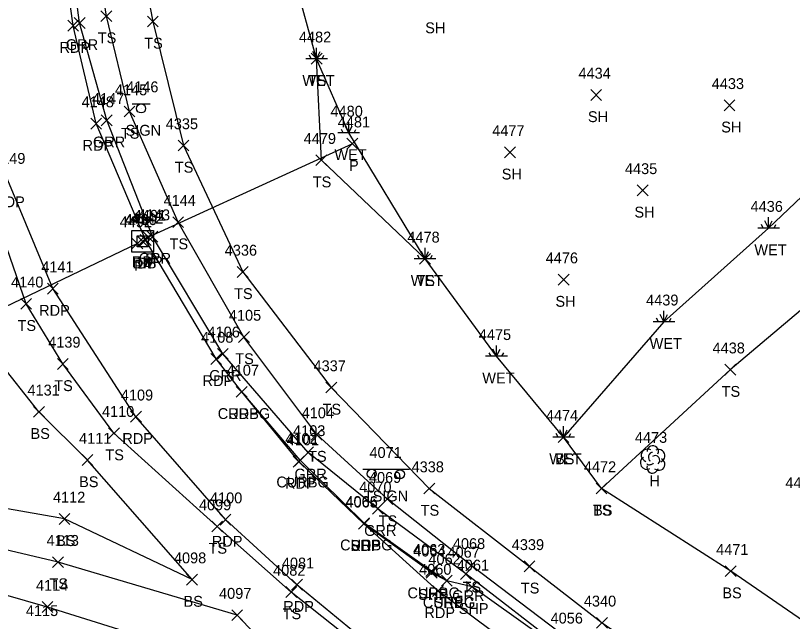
# Model space of a CAD drawing. Extents: x 1505656 to 1508446, y 700805 to 703031.
# Drawn here: x 1506901.5 to 1507044.6, y 701810.9 to 701922.6 of the extents above; entities that cross this region are included whole.
import ezdxf

# ---------------------------------------------------------------- set-up
doc = ezdxf.new("R2010")
doc.units = 0
for name, color, linetype in [('D_A', 7, 'Continuous'), ('D_I', 7, 'Continuous'), ('D_TIC', 7, 'Continuous'), ('DCP', 7, 'Continuous'), ('DS', 7, 'Continuous'), ('L_A', 7, 'Continuous'), ('L_I', 7, 'Continuous'), ('L_TIC', 7, 'Continuous'), ('LELB', 7, 'Continuous'), ('LTD', 7, 'Continuous'), ('LWET', 7, 'Continuous'), ('P_A', 7, 'Continuous'), ('P_I', 7, 'Continuous'), ('P_TIC', 7, 'Continuous'), ('PET', 7, 'Continuous'), ('PSP', 7, 'Continuous'), ('R_A', 7, 'Continuous'), ('R_I', 7, 'Continuous'), ('R_TIC', 7, 'Continuous'), ('RC', 7, 'Continuous'), ('RGR', 7, 'Continuous'), ('S_A', 7, 'Continuous'), ('S_I', 7, 'Continuous'), ('SSGN', 7, 'Continuous')]:
    doc.layers.add(name, color=color, linetype=linetype)

msp = doc.modelspace()

# ---------------------------------------------------------------- linework, layer by layer
at = {"layer": 'D_TIC'}
for points in [[(1506962.55, 701897.95), (1506964.55, 701899.95)], [(1506964.55, 701897.95), (1506962.55, 701899.95)], [(1506923.92, 701879.97), (1506925.92, 701881.97)], [(1506925.92, 701879.97), (1506923.92, 701881.97)], [(1506924.98, 701880.76), (1506926.98, 701882.76)], [(1506926.98, 701880.76), (1506924.98, 701882.76)], [(1506922.95, 701879.57), (1506924.95, 701881.57)], [(1506924.95, 701879.57), (1506922.95, 701881.57)]]:
    msp.add_lwpolyline(points, dxfattribs=at)
at = {"layer": 'DCP'}
for points in [[(1506963.55, 701898.95), (1506925.98, 701881.76)], [(1506923.95, 701880.57), (1506893.32, 701865.88)]]:
    msp.add_lwpolyline(points, dxfattribs=at)
at = {"layer": 'DS'}
for p, q in [((1506922.91, 701882.96), (1506926.91, 701882.96)), ((1506922.91, 701878.96), (1506922.91, 701882.96)), ((1506923.91, 701879.96), (1506923.91, 701881.96)), ((1506923.91, 701881.96), (1506925.91, 701881.96)), ((1506925.91, 701881.96), (1506925.91, 701879.96)), ((1506926.91, 701882.96), (1506926.91, 701878.96)), ((1506924.91, 701880.96), (1506924.91, 701880.96)), ((1506924.91, 701880.96), (1506924.91, 701880.96)), ((1506925.91, 701879.96), (1506923.91, 701879.96)), ((1506926.91, 701878.96), (1506922.91, 701878.96))]:
    msp.add_line(p, q, dxfattribs=at)
at = {"layer": 'L_TIC'}
for points in [[(1506917.24, 701921.45), (1506919.24, 701923.45)], [(1506919.24, 701921.45), (1506917.24, 701923.45)], [(1506925.8, 701920.46), (1506927.8, 701922.46)], [(1506927.8, 701920.46), (1506925.8, 701922.46)], [(1506955.96, 701913.6), (1506957.96, 701915.6)], [(1506957.96, 701913.6), (1506955.96, 701915.6)], [(1507007.46, 701906.93), (1507009.46, 701908.93)], [(1507009.46, 701906.93), (1507007.46, 701908.93)], [(1507032.01, 701905.02), (1507034.01, 701907.02)], [(1507034.01, 701905.02), (1507032.01, 701907.02)], [(1506921.5, 701903.87), (1506923.5, 701905.87)], [(1506923.5, 701903.87), (1506921.5, 701905.87)], [(1506931.43, 701897.62), (1506933.43, 701899.62)], [(1506933.43, 701897.62), (1506931.43, 701899.62)], [(1506991.57, 701896.36), (1506993.57, 701898.36)], [(1506993.57, 701896.36), (1506991.57, 701898.36)], [(1506956.84, 701894.91), (1506958.84, 701896.91)], [(1506958.84, 701894.91), (1506956.84, 701896.91)], [(1507016.02, 701889.35), (1507018.02, 701891.35)], [(1507018.02, 701889.35), (1507016.02, 701891.35)], [(1506930.46, 701883.5), (1506932.46, 701885.5)], [(1506932.46, 701883.5), (1506930.46, 701885.5)], [(1506975.94, 701876.74), (1506977.94, 701878.74)], [(1506977.94, 701876.74), (1506975.94, 701878.74)], [(1506942.35, 701874.33), (1506944.35, 701876.33)], [(1506944.35, 701874.33), (1506942.35, 701876.33)], [(1507001.47, 701872.91), (1507003.47, 701874.91)], [(1507003.47, 701872.91), (1507001.47, 701874.91)], [(1506902.46, 701868.46), (1506904.46, 701870.46)], [(1506904.46, 701868.46), (1506902.46, 701870.46)], [(1506942.57, 701862.34), (1506944.57, 701864.34)], [(1506944.57, 701862.34), (1506942.57, 701864.34)], [(1506909.22, 701857.38), (1506911.22, 701859.38)], [(1506911.22, 701857.38), (1506909.22, 701859.38)], [(1507032.16, 701856.32), (1507034.16, 701858.32)], [(1507034.16, 701856.32), (1507032.16, 701858.32)], [(1506958.66, 701853.04), (1506960.66, 701855.04)], [(1506960.66, 701853.04), (1506958.66, 701855.04)], [(1506904.82, 701848.56), (1506906.82, 701850.56)], [(1506906.82, 701848.56), (1506904.82, 701850.56)], [(1506918.64, 701844.63), (1506920.64, 701846.63)], [(1506920.64, 701844.63), (1506918.64, 701846.63)], [(1506955.98, 701844.36), (1506957.98, 701846.36)], [(1506957.98, 701844.36), (1506955.98, 701846.36)], [(1507001.45, 701843.9), (1507003.45, 701845.9)], [(1507003.45, 701843.9), (1507001.45, 701845.9)], [(1506913.77, 701839.68), (1506915.77, 701841.68)], [(1506915.77, 701839.68), (1506913.77, 701841.68)], [(1506976.72, 701834.42), (1506978.72, 701836.42)], [(1506978.72, 701834.42), (1506976.72, 701836.42)], [(1507008.45, 701834.44), (1507010.45, 701836.44)], [(1507010.45, 701834.44), (1507008.45, 701836.44)], [(1507008.45, 701834.44), (1507010.45, 701836.44)], [(1507010.45, 701834.44), (1507008.45, 701836.44)], [(1506968.99, 701832.47), (1506970.99, 701834.47)], [(1506970.99, 701832.47), (1506968.99, 701834.47)], [(1506909.52, 701828.83), (1506911.52, 701830.83)], [(1506911.52, 701828.83), (1506909.52, 701830.83)], [(1506937.64, 701827.42), (1506939.64, 701829.42)], [(1506939.64, 701827.42), (1506937.64, 701829.42)], [(1506908.34, 701820.87), (1506910.34, 701822.87)], [(1506910.34, 701820.87), (1506908.34, 701822.87)], [(1506984.45, 701820.27), (1506986.45, 701822.27)], [(1506986.45, 701820.27), (1506984.45, 701822.27)], [(1506995.18, 701820.09), (1506997.18, 701822.09)], [(1506997.18, 701820.09), (1506995.18, 701822.09)], [(1507032.25, 701819.2), (1507034.25, 701821.2)], [(1507034.25, 701819.2), (1507032.25, 701821.2)], [(1506933.01, 701817.65), (1506935.01, 701819.65)], [(1506935.01, 701817.65), (1506933.01, 701819.65)], [(1506933.01, 701817.65), (1506935.01, 701819.65)], [(1506935.01, 701817.65), (1506933.01, 701819.65)], [(1506951.29, 701815.36), (1506953.29, 701817.36)], [(1506953.29, 701815.36), (1506951.29, 701817.36)], [(1506941.33, 701811.11), (1506943.33, 701813.11)], [(1506943.33, 701811.11), (1506941.33, 701813.11)], [(1507008.54, 701809.69), (1507010.54, 701811.69)], [(1507010.54, 701809.69), (1507008.54, 701811.69)]]:
    msp.add_lwpolyline(points, dxfattribs=at)
at = {"layer": 'LELB'}
for points in [[(1507070.39, 701756.85), (1507062.65, 701766.74), (1507035.94, 701785.73), (1507003.46, 701807.55), (1506985.45, 701821.27), (1506969.99, 701833.47), (1506956.98, 701845.36), (1506943.57, 701863.34), (1506931.46, 701884.5), (1506922.5, 701904.87), (1506918.24, 701922.45), (1506914.46, 701946.57), (1506916.38, 701967.92), (1506918.34, 701992.98), (1506925.22, 702017.51), (1506939.88, 702047.41), (1506952.89, 702067.91), (1506974.48, 702090.87), (1506998.42, 702112.89), (1507027.57, 702130.65), (1507049.74, 702145.16)], [(1506976.55, 702082.74), (1506962.58, 702066.78), (1506948.82, 702048.86), (1506937.32, 702030.62), (1506928.97, 702011.44), (1506924.75, 701991.39), (1506922.05, 701967.9), (1506922.32, 701944.51), (1506926.8, 701921.46), (1506932.43, 701898.62), (1506943.35, 701875.33), (1506959.66, 701854.04), (1506977.72, 701835.42), (1506996.18, 701821.09), (1507009.54, 701810.69), (1507022.62, 701801.64), (1507057.71, 701775.1), (1507073.71, 701768.8)], [(1506979.15, 701795.48), (1506979.76, 701793.13), (1506979.02, 701792.07), (1506949.86, 701804.12), (1506942.33, 701812.11), (1506909.34, 701821.87), (1506879.86, 701828.82), (1506868.82, 701835.26), (1506868.59, 701847.49), (1506869.76, 701869.2), (1506870.45, 701887.12), (1506878.8, 701915.72), (1506885.82, 701936.37)], [(1506979.15, 701795.48), (1506972.48, 701800.3), (1506952.29, 701816.36), (1506938.64, 701828.42), (1506919.64, 701845.63), (1506910.22, 701858.38), (1506903.46, 701869.46), (1506896.31, 701889.92), (1506889.98, 701908.34), (1506885.82, 701936.37)], [(1506934.01, 701818.65), (1506910.52, 701829.83), (1506883.88, 701834.53), (1506879.54, 701845.74), (1506881.86, 701860.27), (1506888.35, 701862.2), (1506891.63, 701863.85), (1506890.63, 701865.83), (1506886.55, 701886.02), (1506879.67, 701897.18), (1506880.71, 701915.14)], [(1506934.01, 701818.65), (1506914.77, 701840.68), (1506905.82, 701849.56), (1506895.66, 701862.35), (1506894.07, 701865.03), (1506892.82, 701867.37), (1506891.51, 701887.36), (1506885.36, 701898.83), (1506880.71, 701915.14)], [(1506976.94, 701877.74), (1506957.84, 701895.91), (1506956.96, 701914.6)], [(1507092.5, 701907.07), (1507071.52, 701883.49), (1507048.06, 701869.91), (1507033.16, 701857.32), (1507009.45, 701835.44)], [(1507206.6, 701829.57), (1507180.61, 701825.39), (1507155.92, 701821.8), (1507127.19, 701809.22), (1507102.17, 701801.86), (1507085.3, 701797.74), (1507068.48, 701799.01), (1507049.41, 701809.07), (1507033.25, 701820.2), (1507009.45, 701835.44), (1507002.45, 701844.9)]]:
    msp.add_lwpolyline(points, dxfattribs=at)
at = {"layer": 'LTD'}
msp.add_line((1507018.85, 701840.84), (1507018.85, 701840.84), dxfattribs=at)
msp.add_line((1507018.85, 701840.84), (1507018.85, 701840.84), dxfattribs=at)
msp.add_arc((1507018.89, 701842.27), 1.05, 335.5272, 180.9563, dxfattribs=at)
for centre, major_axis, ratio, start_param, end_param in [((1507018.05, 701841.5), (1.21, -0.51), 0.895232, 1.570796, 4.712389), ((1507018.64, 701841.29), (-0.208, -0.792), 0.645439, 3.141593, 6.283185), ((1507019.89, 701841.42), (-1.14, -0.48), 0.949671, 1.570796, 4.712389), ((1507017.76, 701840.13), (0.58, -1.04), 0.959034, 3.141593, 6.283185), ((1507019.35, 701840.67), (-0.5, 0.667), 0.989748, 3.141593, 6.283185), ((1507019.85, 701840), (-1.09, 0.79), 0.841452, 1.570796, 4.712389), ((1507018.85, 701839.34), (0.26, 1.06), 0.942809, 1.570796, 4.712389), ((1507018.39, 701840.09), (-0.625, -0.083), 0.423636, 0, 3.141593)]:
    msp.add_ellipse(centre, major_axis=major_axis, ratio=ratio, start_param=start_param, end_param=end_param, dxfattribs=at)
at = {"layer": 'LWET'}
for p, q in [((1506956.96, 701914.6), (1506956.96, 701916.6)), ((1506955.96, 701914.6), (1506955.63, 701915.27)), ((1506956.96, 701914.6), (1506956.29, 701915.93)), ((1506956.96, 701914.6), (1506957.63, 701915.93)), ((1506957.96, 701914.6), (1506958.29, 701915.27)), ((1506958.96, 701914.6), (1506954.96, 701914.6)), ((1506962.87, 701900.93), (1506962.2, 701902.26)), ((1506962.87, 701900.93), (1506962.87, 701902.93)), ((1506962.87, 701900.93), (1506963.53, 701902.26)), ((1506964.87, 701900.93), (1506960.87, 701900.93)), ((1506961.87, 701900.93), (1506961.53, 701901.59)), ((1506963.87, 701900.93), (1506964.2, 701901.59)), ((1507040.22, 701883.4), (1507040.22, 701885.4)), ((1507042.22, 701883.4), (1507038.22, 701883.4)), ((1507039.22, 701883.4), (1507038.89, 701884.07)), ((1507040.22, 701883.4), (1507039.55, 701884.73)), ((1507040.22, 701883.4), (1507040.89, 701884.73)), ((1507041.22, 701883.4), (1507041.55, 701884.07)), ((1506976.94, 701877.74), (1506976.27, 701879.07)), ((1506976.94, 701877.74), (1506976.94, 701879.74)), ((1506976.94, 701877.74), (1506977.6, 701879.07)), ((1506978.94, 701877.74), (1506974.94, 701877.74)), ((1506975.94, 701877.74), (1506975.6, 701878.4)), ((1506977.94, 701877.74), (1506978.27, 701878.4)), ((1507020.93, 701866.15), (1507020.93, 701868.15)), ((1507019.93, 701866.15), (1507019.6, 701866.82)), ((1507020.93, 701866.15), (1507020.26, 701867.48)), ((1507020.93, 701866.15), (1507021.6, 701867.48)), ((1507021.93, 701866.15), (1507022.26, 701866.82)), ((1507022.93, 701866.15), (1507018.93, 701866.15)), ((1506990.1, 701859.78), (1506989.44, 701861.11)), ((1506990.1, 701859.78), (1506990.1, 701861.78)), ((1506990.1, 701859.78), (1506990.77, 701861.11)), ((1506992.1, 701859.78), (1506988.1, 701859.78)), ((1506989.1, 701859.78), (1506988.77, 701860.44)), ((1506991.1, 701859.78), (1506991.44, 701860.44)), ((1507002.45, 701844.9), (1507001.78, 701846.23)), ((1507002.45, 701844.9), (1507002.45, 701846.9)), ((1507002.45, 701844.9), (1507003.11, 701846.23)), ((1507004.45, 701844.9), (1507000.45, 701844.9)), ((1507001.45, 701844.9), (1507001.11, 701845.57)), ((1507003.45, 701844.9), (1507003.78, 701845.57))]:
    msp.add_line(p, q, dxfattribs=at)
msp.add_lwpolyline([(1507008.55, 702068.3), (1507020.31, 702047.85), (1507056.72, 702049.31), (1507069.4, 702034.86), (1507088.33, 702012.34), (1507079.11, 701988.38), (1507078.41, 701968.35), (1507091.75, 701933.51), (1507071.91, 701916.06), (1507054.97, 701897.37), (1507040.22, 701883.4), (1507020.93, 701866.15), (1507002.45, 701844.9), (1506990.1, 701859.78), (1506976.94, 701877.74), (1506962.87, 701900.93), (1506956.96, 701914.6), (1506952.95, 701929.12), (1506947.58, 701946.18)], dxfattribs=at)
at = {"layer": 'P_TIC'}
for points in [[(1506911.11, 701919.69), (1506913.11, 701921.69)], [(1506913.11, 701919.69), (1506911.11, 701921.69)], [(1506915.36, 701901.65), (1506917.36, 701903.65)], [(1506917.36, 701901.65), (1506915.36, 701903.65)], [(1506924.47, 701880.22), (1506926.47, 701882.22)], [(1506926.47, 701880.22), (1506924.47, 701882.22)], [(1506907.36, 701871.25), (1506909.36, 701873.25)], [(1506909.36, 701871.25), (1506907.36, 701873.25)], [(1506937.46, 701858.29), (1506939.46, 701860.29)], [(1506939.46, 701858.29), (1506937.46, 701860.29)], [(1506942.16, 701852.23), (1506944.16, 701854.23)], [(1506944.16, 701852.23), (1506942.16, 701854.23)], [(1506922.68, 701847.65), (1506924.68, 701849.65)], [(1506924.68, 701847.65), (1506922.68, 701849.65)], [(1506952.66, 701839.39), (1506954.66, 701841.39)], [(1506954.66, 701839.39), (1506952.66, 701841.39)], [(1506939.17, 701828.7), (1506941.17, 701830.7)], [(1506941.17, 701828.7), (1506939.17, 701830.7)], [(1506964.68, 701827.93), (1506966.68, 701829.93)], [(1506966.68, 701827.93), (1506964.68, 701829.93)], [(1506964.68, 701827.93), (1506966.68, 701829.93)], [(1506966.68, 701827.93), (1506964.68, 701829.93)], [(1506977.16, 701818.92), (1506979.16, 701820.92)], [(1506979.16, 701818.92), (1506977.16, 701820.92)], [(1506979.95, 701817.44), (1506981.95, 701819.44)], [(1506981.95, 701817.44), (1506979.95, 701819.44)], [(1506952.34, 701816.7), (1506954.34, 701818.7)], [(1506954.34, 701816.7), (1506952.34, 701818.7)], [(1506978.32, 701815.55), (1506980.32, 701817.55)], [(1506980.32, 701815.55), (1506978.32, 701817.55)], [(1506984.6, 701816.32), (1506986.6, 701818.32)], [(1506986.6, 701816.32), (1506984.6, 701818.32)], [(1506906.4, 701812.59), (1506908.4, 701814.59)], [(1506908.4, 701812.59), (1506906.4, 701814.59)]]:
    msp.add_lwpolyline(points, dxfattribs=at)
at = {"layer": 'PET'}
for points in [[(1507038.74, 701752.58), (1507014.86, 701770.71), (1506991.52, 701787.64), (1506981.36, 701794.23), (1506979.48, 701796.17), (1506973.18, 701801.37), (1506953.34, 701817.7), (1506940.17, 701829.7), (1506923.68, 701848.65), (1506908.36, 701872.25), (1506900.07, 701892.24), (1506893.85, 701912.08), (1506888.56, 701936.91), (1506887.76, 701946.07), (1506883.68, 701946.31)], [(1507185.41, 701663.24), (1507157.86, 701683.88), (1507134.26, 701700.9), (1507101.17, 701725.57), (1507071.65, 701747.17), (1507056.76, 701758.96), (1507029.65, 701778.33), (1506999.09, 701801.86), (1506979.32, 701816.55), (1506965.68, 701828.93), (1506953.66, 701840.39), (1506943.16, 701853.23), (1506938.46, 701859.29), (1506925.47, 701881.22), (1506916.36, 701902.65), (1506912.11, 701920.69), (1506908.75, 701945.66)]]:
    msp.add_lwpolyline(points, dxfattribs=at)
at = {"layer": 'PSP'}
for points in [[(1506981.36, 701794.23), (1506981.5, 701792.2), (1506979.94, 701790.35), (1506976.28, 701789.84), (1506941.71, 701802.81), (1506907.4, 701813.59), (1506878.54, 701821.86), (1506847.67, 701829.66)], [(1507382.73, 701533.52), (1507354.73, 701552.72), (1507319.48, 701577.3), (1507297.42, 701590.8), (1507259.58, 701616.5), (1507227.21, 701639.99), (1507194.31, 701663.43), (1507160.97, 701687.92), (1507137.4, 701705.45), (1507106.21, 701729.57), (1507075.31, 701752.35), (1507059.92, 701763.53), (1507033.38, 701782.57), (1507002.26, 701805.46), (1506985.6, 701817.32), (1506980.95, 701818.44), (1506978.16, 701819.92), (1506965.68, 701828.93)]]:
    msp.add_lwpolyline(points, dxfattribs=at)
at = {"layer": 'R_TIC'}
for points in [[(1506912.3, 701920.19), (1506914.3, 701922.19)], [(1506914.3, 701920.19), (1506912.3, 701922.19)], [(1506917.29, 701902.26), (1506919.29, 701904.26)], [(1506919.29, 701902.26), (1506917.29, 701904.26)], [(1506925.72, 701880.84), (1506927.72, 701882.84)], [(1506927.72, 701880.84), (1506925.72, 701882.84)], [(1506938.7, 701859.25), (1506940.7, 701861.25)], [(1506940.7, 701859.25), (1506938.7, 701861.25)], [(1506942.16, 701852.23), (1506944.16, 701854.23)], [(1506944.16, 701852.23), (1506942.16, 701854.23)], [(1506954.4, 701841.08), (1506956.4, 701843.08)], [(1506956.4, 701841.08), (1506954.4, 701843.08)], [(1506952.96, 701839.63), (1506954.96, 701841.63)], [(1506954.96, 701839.63), (1506952.96, 701841.63)], [(1506967.23, 701830.7), (1506969.23, 701832.7)], [(1506969.23, 701830.7), (1506967.23, 701832.7)], [(1506964.71, 701828.03), (1506966.71, 701830.03)], [(1506966.71, 701828.03), (1506964.71, 701830.03)], [(1506977.11, 701819.2), (1506979.11, 701821.2)], [(1506979.11, 701819.2), (1506977.11, 701821.2)], [(1506983.46, 701818.69), (1506985.46, 701820.69)], [(1506985.46, 701818.69), (1506983.46, 701820.69)], [(1506979.95, 701817.44), (1506981.95, 701819.44)], [(1506981.95, 701817.44), (1506979.95, 701819.44)]]:
    msp.add_lwpolyline(points, dxfattribs=at)
at = {"layer": 'RC'}
msp.add_lwpolyline([(1506980.95, 701818.44), (1506978.11, 701820.2), (1506965.71, 701829.03), (1506953.96, 701840.63), (1506943.16, 701853.23)], dxfattribs=at)
at = {"layer": 'RGR'}
msp.add_lwpolyline([(1507227.45, 701640.36), (1507194.99, 701663.85), (1507161.55, 701688.44), (1507138.14, 701706.13), (1507106.59, 701729.79), (1507075.62, 701752.8), (1507070.39, 701756.85), (1507060.42, 701763.95), (1507034.17, 701783.11), (1507002.57, 701805.74), (1506984.46, 701819.69), (1506968.23, 701831.7), (1506955.4, 701842.08), (1506939.7, 701860.25), (1506926.72, 701881.84), (1506918.29, 701903.26), (1506913.3, 701921.19), (1506910.1, 701945.77)], dxfattribs=at)
at = {"layer": 'SSGN'}
for p, q in [((1506923, 701906.27), (1506926.33, 701906.27)), ((1506924.64, 701905.44), (1506924.64, 701905.44)), ((1506965.46, 701838.97), (1506974.06, 701838.97)), ((1506969.48, 701838.06), (1506969.48, 701838.06))]:
    msp.add_line(p, q, dxfattribs=at)
for centre in [(1506924.64, 701905.44), (1506967.12, 701838.14), (1506972.33, 701838.06)]:
    msp.add_circle(centre, 0.833, dxfattribs=at)

# ---------------------------------------------------------------- texts
at = {"layer": 'D_A'}
for s, p in [('P', (1506962.93, 701893.95)), ('DIB', (1506923.02, 701875.97)), ('DI', (1506923.97, 701875.96)), ('P', (1506925.35, 701876.76)), ('P', (1506923.33, 701875.57))]:
    msp.add_text(s, height=2, dxfattribs=at).set_placement(p)
at = {"layer": 'D_I'}
for s, p in [('4481', (1506960.86, 701901.95)), ('4491', (1506923.28, 701884.76)), ('4492', (1506920.69, 701883.57)), ('4490', (1506921.57, 701883.97)), ('4489', (1506921.65, 701883.96))]:
    msp.add_text(s, height=2, dxfattribs=at).set_placement(p)
at = {"layer": 'L_A'}
for s, p in [('SH', (1506976.97, 701919.3)), ('TS', (1506916.65, 701917.45)), ('TS', (1506925.21, 701916.46)), ('WET', (1506954.34, 701909.6)), ('TS', (1506955.37, 701909.6)), ('SH', (1507006.94, 701902.93)), ('SH', (1507031.5, 701901.02)), ('TS', (1506920.91, 701899.87)), ('WET', (1506960.24, 701895.93)), ('TS', (1506930.84, 701893.62)), ('SH', (1506991.06, 701892.36)), ('TS', (1506956.25, 701890.91)), ('SH', (1507015.51, 701885.35)), ('TS', (1506929.87, 701879.5)), ('WET', (1507037.6, 701878.4)), ('WET', (1506974.31, 701872.74)), ('TS', (1506975.35, 701872.74)), ('TS', (1506941.76, 701870.33)), ('SH', (1507000.96, 701868.91)), ('TS', (1506901.87, 701864.46)), ('WET', (1507018.31, 701861.15)), ('TS', (1506941.98, 701858.34)), ('WET', (1506987.48, 701854.78)), ('TS', (1506908.63, 701853.38)), ('TS', (1507031.57, 701852.32)), ('TS', (1506958.07, 701849.04)), ('BS', (1506904.26, 701844.56)), ('TS', (1506918.05, 701840.63)), ('TS', (1506955.39, 701840.36)), ('WET', (1506999.82, 701839.9)), ('BS', (1507000.89, 701839.9)), ('BS', (1506913.21, 701835.68)), ('H', (1507018.28, 701835.84)), ('TS', (1506976.13, 701830.42)), ('TS', (1507007.86, 701830.44)), ('BS', (1507007.89, 701830.44)), ('TS', (1506968.4, 701828.47)), ('BS', (1506908.96, 701824.83)), ('TS', (1506937.05, 701823.42)), ('TS', (1506907.75, 701816.87)), ('TS', (1506983.85, 701816.27)), ('TS', (1506994.58, 701816.09)), ('BS', (1507031.7, 701815.2)), ('BS', (1506932.45, 701813.65)), ('BS', (1506932.45, 701813.65)), ('TS', (1506950.7, 701811.36))]:
    msp.add_text(s, height=2, dxfattribs=at).set_placement(p)
at = {"layer": 'L_I'}
for s, p in [('4482', (1506953.7, 701917.6)), ('4482', (1506953.7, 701917.6)), ('4434', (1507005.2, 701910.93)), ('4433', (1507029.75, 701909.02)), ('4145', (1506919.81, 701907.87)), ('4480', (1506959.52, 701903.93)), ('4335', (1506929.17, 701901.62)), ('4477', (1506989.31, 701900.36)), ('4479', (1506954.58, 701898.91)), ('4435', (1507013.76, 701893.35)), ('4144', (1506928.77, 701887.5)), ('4436', (1507036.9, 701886.4)), ('4478', (1506973.68, 701880.74)), ('4478', (1506973.68, 701880.74)), ('4336', (1506940.04, 701878.33)), ('4476', (1506999.16, 701876.91)), ('4140', (1506900.68, 701872.46)), ('4439', (1507017.66, 701869.15)), ('4105', (1506940.8, 701866.34)), ('4475', (1506986.84, 701862.78)), ('4139', (1506907.52, 701861.38)), ('4438', (1507029.9, 701860.32)), ('4337', (1506956.4, 701857.04)), ('4131', (1506903.7, 701852.56)), ('4110', (1506917.43, 701848.63)), ('4104', (1506954.21, 701848.36)), ('4474', (1506999.19, 701847.9)), ('4474', (1506999.19, 701847.9)), ('4111', (1506913.21, 701843.68)), ('4473', (1507015.59, 701843.84)), ('4338', (1506974.46, 701838.42)), ('4472', (1507006.19, 701838.44)), ('4472', (1507006.19, 701838.44)), ('4069', (1506966.6, 701836.47)), ('4470', (1507043.32, 701835.5)), ('4112', (1506908.4, 701832.83)), ('4099', (1506935.29, 701831.42)), ('4113', (1506907.22, 701824.87)), ('4068', (1506982.06, 701824.27)), ('4339', (1506992.91, 701824.09)), ('4471', (1507030.56, 701823.2)), ('4098', (1506930.68, 701821.65)), ('4098', (1506930.68, 701821.65)), ('4082', (1506948.95, 701819.36)), ('4097', (1506938.99, 701815.11)), ('4340', (1507006.19, 701813.69)), ('4056', (1507000.06, 701810.55))]:
    msp.add_text(s, height=2, dxfattribs=at).set_placement(p)
at = {"layer": 'P_A'}
for s, p in [('RDP', (1506909.59, 701915.69)), ('RDP', (1506913.85, 701897.65)), ('RDP', (1506897.56, 701887.24)), ('RDP', (1506922.95, 701876.22)), ('RDP', (1506905.85, 701867.25)), ('RDP', (1506935.95, 701854.29)), ('RDP', (1506940.65, 701848.23)), ('RDP', (1506921.17, 701843.65)), ('RDP', (1506951.14, 701835.39)), ('RDP', (1506937.66, 701824.7)), ('SHP', (1506963.21, 701823.93)), ('RDP', (1506963.17, 701823.93)), ('SHP', (1506975.69, 701814.92)), ('RDP', (1506950.82, 701812.7)), ('SHP', (1506978.49, 701813.44)), ('RDP', (1506976.81, 701811.55)), ('SHP', (1506983.13, 701812.32))]:
    msp.add_text(s, height=2, dxfattribs=at).set_placement(p)
at = {"layer": 'P_I'}
for s, p in [('4148', (1506913.67, 701905.65)), ('4149', (1506897.37, 701895.24)), ('4142', (1506922.77, 701884.22)), ('4141', (1506906.24, 701875.25)), ('4108', (1506935.69, 701862.29)), ('4107', (1506940.39, 701856.23)), ('4109', (1506920.9, 701851.65)), ('4101', (1506951.45, 701843.39)), ('4100', (1506937.32, 701832.7)), ('4065', (1506962.29, 701831.93)), ('4065', (1506962.29, 701831.93)), ('4064', (1506974.77, 701822.92)), ('4062', (1506977.56, 701821.44)), ('4081', (1506950.56, 701820.7)), ('4061', (1506982.78, 701820.32)), ('4060', (1506975.85, 701819.55)), ('4114', (1506905.27, 701816.59)), ('4115', (1506903.41, 701811.93))]:
    msp.add_text(s, height=2, dxfattribs=at).set_placement(p)
at = {"layer": 'R_A'}
for s, p in [('GRR', (1506910.78, 701916.19)), ('GRR', (1506915.77, 701898.26)), ('GRR', (1506924.21, 701876.84)), ('GRR', (1506937.19, 701855.25)), ('CURBG', (1506938.75, 701848.23)), ('GRR', (1506952.89, 701837.08)), ('CURBG', (1506949.55, 701835.63)), ('GRR', (1506965.72, 701826.7)), ('CURBG', (1506961.29, 701824.03)), ('CURBG', (1506973.7, 701815.2)), ('GRR', (1506981.95, 701814.69)), ('CURBG', (1506976.53, 701813.44))]:
    msp.add_text(s, height=2, dxfattribs=at).set_placement(p)
at = {"layer": 'R_I'}
for s, p in [('4147', (1506915.59, 701906.26)), ('4143', (1506924.03, 701884.84)), ('4106', (1506936.87, 701863.25)), ('4107', (1506940.39, 701856.23)), ('4103', (1506952.63, 701845.08)), ('4102', (1506951.19, 701843.63)), ('4070', (1506964.81, 701834.7)), ('4066', (1506962.27, 701832.03)), ('4063', (1506974.73, 701823.2)), ('4067', (1506981.07, 701822.69)), ('4062', (1506977.56, 701821.44))]:
    msp.add_text(s, height=2, dxfattribs=at).set_placement(p)
at = {"layer": 'S_A'}
for s, p in [('SIGN', (1506921.78, 701900.42)), ('TSIGN', (1506965.66, 701833.05))]:
    msp.add_text(s, height=2, dxfattribs=at).set_placement(p)
at = {"layer": 'S_I'}
for s, p in [('4146', (1506921.88, 701908.42)), ('4071', (1506966.7, 701841.05))]:
    msp.add_text(s, height=2, dxfattribs=at).set_placement(p)

doc.saveas('drawing.dxf')
